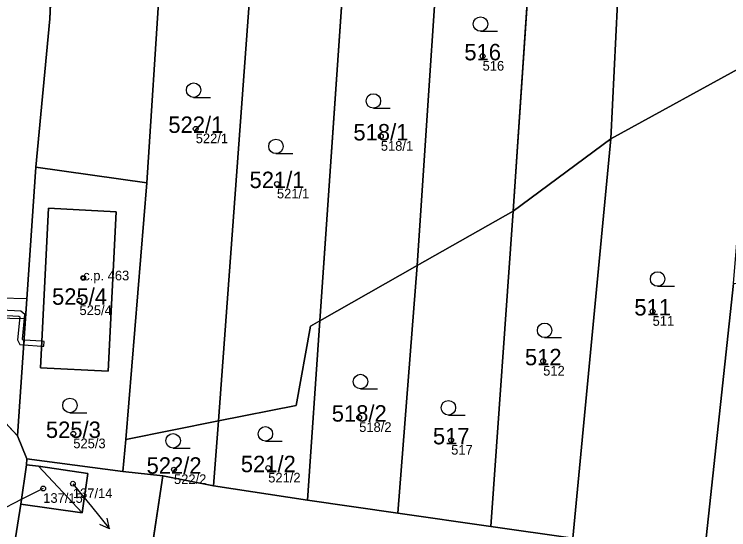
# Model space of a CAD drawing. Extents: x -603967 to -594699, y -1179315 to -1165625.
# Drawn here: x -598486.3 to -598412.4, y -1172583.6 to -1172530.3 of the extents above; entities that cross this region are included whole.
import ezdxf

# ---------------------------------------------------------------- set-up
doc = ezdxf.new("R2010")
doc.units = 0
for name, color, linetype in [('Definiční body', 7, 'Continuous'), ('Hranice parcel', 7, 'Continuous'), ('Parcelní čísla', 7, 'Continuous'), ('Polygon budovy', 7, 'Continuous'), ('Polygon parcely', 7, 'Continuous'), ('Pop  PČ popisy', 7, 'Continuous'), ('Věcná břemena k části', 7, 'Continuous'), ('Značky budov', 7, 'Continuous'), ('Značky kultur', 7, 'Continuous')]:
    doc.layers.add(name, color=color, linetype=linetype)

msp = doc.modelspace()

# ---------------------------------------------------------------- linework, layer by layer
at = {"layer": 'Definiční body'}
for centre in [(-598437.84, -1172534.60994), (-598467.52, -1172542.11994), (-598448.37, -1172542.89994), (-598459.12, -1172547.82994), (-598479.16, -1172557.54994), (-598479.55, -1172559.89994), (-598420.25, -1172561.00994), (-598431.57, -1172566.15994), (-598450.61, -1172571.98994), (-598480.19, -1172573.67994), (-598441.09, -1172574.33994), (-598469.77, -1172577.37994), (-598460.02, -1172577.21994), (-598480.23, -1172578.83994), (-598483.3, -1172579.32994)]:
    msp.add_circle(centre, 0.25, dxfattribs=at)
at = {"layer": 'Hranice parcel'}
for p, q in [((-598481.55, -1172505.4), (-598482.62, -1172530.74)), ((-598469.89, -1172506.15), (-598472.59, -1172547.72)), ((-598451.18, -1172511.49), (-598454.67, -1172561.98)), ((-598444.62, -1172556.27), (-598441.6, -1172511.25)), ((-598434.67, -1172550.65), (-598432.05, -1172511.79)), ((-598461.03, -1172515.99), (-598465.17, -1172572.35)), ((-598424.56, -1172543.14), (-598423.37, -1172518.5)), ((-598482.62, -1172530.74), (-598484.07, -1172546.09)), ((-598409.99, -1172535.15), (-598424.56, -1172543.14)), ((-598424.56, -1172543.14), (-598434.67, -1172550.65)), ((-598424.56, -1172543.14), (-598428.5, -1172584.48)), ((-598485.95, -1172573.88), (-598484.07, -1172546.09)), ((-598484.07, -1172546.09), (-598472.59, -1172547.72)), ((-598472.59, -1172547.72), (-598474.77, -1172574.26)), ((-598444.62, -1172556.27), (-598434.67, -1172550.65)), ((-598434.67, -1172550.65), (-598437, -1172583.25)), ((-598454.67, -1172561.98), (-598444.62, -1172556.27)), ((-598446.61, -1172581.87), (-598444.62, -1172556.27)), ((-598411.88, -1172558.11), (-598414.91, -1172586.38)), ((-598454.67, -1172561.98), (-598455.95, -1172580.55)), ((-598485.95, -1172573.88), (-598491.27, -1172568.24)), ((-598474.77, -1172574.26), (-598465.17, -1172572.35)), ((-598465.17, -1172572.35), (-598465.67, -1172579.07)), ((-598485.01, -1172576.27), (-598485.95, -1172573.88)), ((-598474.77, -1172574.26), (-598475.05, -1172577.59)), ((-598485.04, -1172576.87), (-598485.01, -1172576.27)), ((-598485.01, -1172576.27), (-598475.05, -1172577.59)), ((-598485.62, -1172580.95), (-598485.04, -1172576.87)), ((-598485.04, -1172576.87), (-598483.8, -1172577.04)), ((-598483.8, -1172577.04), (-598479.28, -1172581.84)), ((-598475.05, -1172577.59), (-598470.92, -1172578.04)), ((-598470.92, -1172578.04), (-598473.2, -1172593.11)), ((-598470.92, -1172578.04), (-598465.67, -1172579.07)), ((-598465.67, -1172579.07), (-598455.95, -1172580.55)), ((-598487.2, -1172590.96), (-598485.62, -1172580.95)), ((-598479.28, -1172581.84), (-598485.62, -1172580.95)), ((-598455.95, -1172580.55), (-598446.61, -1172581.87)), ((-598446.61, -1172581.87), (-598437, -1172583.25)), ((-598437, -1172583.25), (-598428.5, -1172584.48))]:
    msp.add_line(p, q, dxfattribs=at)
for points in [[(-598476.57, -1172567.21), (-598483.58, -1172566.86), (-598482.77, -1172550.34), (-598475.76, -1172550.71), (-598476.57, -1172567.21)], [(-598465.17, -1172572.35), (-598457.12, -1172570.75), (-598455.66, -1172562.54), (-598454.67, -1172561.98)], [(-598483.8, -1172577.04), (-598478.7, -1172577.77), (-598479.28, -1172581.84)]]:
    msp.add_lwpolyline(points, dxfattribs=at)
at = {"layer": 'Polygon budovy'}
msp.add_lwpolyline([(-598483.58, -1172566.86), (-598476.57, -1172567.21), (-598475.76, -1172550.71), (-598482.77, -1172550.34)], close=True, dxfattribs=at)
at = {"layer": 'Polygon parcely'}
msp.add_lwpolyline([(-598487.14, -1172462.69), (-598489.97, -1172475.04), (-598490.49, -1172484.04), (-598490.93, -1172491.14), (-598491.53, -1172501.6), (-598491.83, -1172507.13), (-598492.35, -1172516.38), (-598492.51, -1172519.2), (-598492.62, -1172521.01), (-598492.78, -1172524.25), (-598493.12, -1172531.14), (-598493.62, -1172539.14), (-598494.01, -1172545.3), (-598494.36, -1172551.16), (-598494.71, -1172557.03), (-598495.43, -1172568.06), (-598494.02, -1172568.12), (-598491.27, -1172568.24), (-598485.95, -1172573.88), (-598484.07, -1172546.09), (-598482.62, -1172530.74), (-598481.55, -1172505.4), (-598480.09, -1172476.79), (-598478.82, -1172467.85)], dxfattribs=at)
for points in [[(-598474.77, -1172574.26), (-598465.17, -1172572.35), (-598461.03, -1172515.99), (-598460.28, -1172505.13), (-598460.24, -1172504.6), (-598460.19, -1172503.74), (-598460.06, -1172501.87), (-598469.53, -1172501.15), (-598469.89, -1172506.15), (-598472.59, -1172547.72)], [(-598416.24, -1172518.77), (-598423.37, -1172518.5), (-598424.56, -1172543.14), (-598409.99, -1172535.15), (-598408.96, -1172530.74), (-598410.86, -1172503.54), (-598416.55, -1172503.78), (-598420.76, -1172503.53), (-598422.65, -1172503.45), (-598422.7, -1172504.55), (-598423.14, -1172513.75), (-598416.04, -1172514.02)], [(-598444.85, -1172506.99), (-598450.87, -1172506.84), (-598451.18, -1172511.49), (-598454.67, -1172561.98), (-598444.62, -1172556.27), (-598441.6, -1172511.25), (-598441.14, -1172504.4), (-598444.79, -1172504.21)], [(-598423.37, -1172518.5), (-598423.14, -1172513.75), (-598422.7, -1172504.55), (-598431.55, -1172503.88), (-598431.6, -1172504.89), (-598431.71, -1172506.57), (-598428.24, -1172506.82), (-598428.59, -1172511.93), (-598432.05, -1172511.79), (-598434.67, -1172550.65), (-598424.56, -1172543.14)], [(-598481.55, -1172505.4), (-598482.62, -1172530.74), (-598484.07, -1172546.09), (-598472.59, -1172547.72), (-598469.89, -1172506.15)], [(-598457.12, -1172570.75), (-598455.66, -1172562.54), (-598454.67, -1172561.98), (-598451.18, -1172511.49), (-598455.41, -1172511.28), (-598455.77, -1172516.28), (-598461.03, -1172515.99), (-598465.17, -1172572.35)], [(-598434.67, -1172550.65), (-598432.05, -1172511.79), (-598441.6, -1172511.25), (-598444.62, -1172556.27)], [(-598414.91, -1172586.38), (-598411.88, -1172558.11), (-598409.99, -1172535.15), (-598424.56, -1172543.14), (-598428.5, -1172584.48), (-598419.96, -1172585.63)], [(-598428.5, -1172584.48), (-598424.56, -1172543.14), (-598434.67, -1172550.65), (-598437, -1172583.25)], [(-598472.59, -1172547.72), (-598484.07, -1172546.09), (-598485.95, -1172573.88), (-598485.01, -1172576.27), (-598475.05, -1172577.59), (-598474.77, -1172574.26)], [(-598476.57, -1172567.21), (-598475.76, -1172550.71), (-598482.77, -1172550.34), (-598483.58, -1172566.86)], [(-598476.57, -1172567.21), (-598483.58, -1172566.86), (-598482.77, -1172550.34), (-598475.76, -1172550.71)], [(-598437, -1172583.25), (-598434.67, -1172550.65), (-598444.62, -1172556.27), (-598446.61, -1172581.87)], [(-598455.95, -1172580.55), (-598446.61, -1172581.87), (-598444.62, -1172556.27), (-598454.67, -1172561.98)], [(-598414.91, -1172586.38), (-598399.06, -1172588.7), (-598398.72, -1172574.48), (-598398.37, -1172559.71), (-598411.88, -1172558.11)], [(-598465.67, -1172579.07), (-598455.95, -1172580.55), (-598454.67, -1172561.98), (-598455.66, -1172562.54), (-598457.12, -1172570.75), (-598465.17, -1172572.35)], [(-598499.16, -1172634.43), (-598502.26, -1172654.06), (-598505.25, -1172674.13), (-598505.76, -1172677.31), (-598505.06, -1172677.25), (-598501.04, -1172676.88), (-598496.35, -1172647.82), (-598493.67, -1172631.41), (-598493.49, -1172630.23), (-598489.64, -1172606.17), (-598487.2, -1172590.96), (-598485.62, -1172580.95), (-598485.04, -1172576.87), (-598485.01, -1172576.27), (-598485.95, -1172573.88), (-598491.27, -1172568.24), (-598492.13, -1172584.66), (-598492.5, -1172585.3), (-598493.76, -1172595.8), (-598496.1, -1172615.04), (-598497.58, -1172624.39)], [(-598475.05, -1172577.59), (-598470.92, -1172578.04), (-598465.67, -1172579.07), (-598465.17, -1172572.35), (-598474.77, -1172574.26)], [(-598485.62, -1172580.95), (-598487.2, -1172590.96), (-598473.2, -1172593.11), (-598470.92, -1172578.04), (-598475.05, -1172577.59), (-598485.01, -1172576.27), (-598485.04, -1172576.87), (-598483.8, -1172577.04), (-598478.7, -1172577.77), (-598479.28, -1172581.84)], [(-598485.62, -1172580.95), (-598479.28, -1172581.84), (-598483.8, -1172577.04), (-598485.04, -1172576.87)], [(-598479.28, -1172581.84), (-598478.7, -1172577.77), (-598483.8, -1172577.04)], [(-598422.27, -1172600.84), (-598419.96, -1172585.63), (-598428.5, -1172584.48), (-598437, -1172583.25), (-598446.61, -1172581.87), (-598455.95, -1172580.55), (-598465.67, -1172579.07), (-598470.92, -1172578.04), (-598473.2, -1172593.11)]]:
    msp.add_lwpolyline(points, close=True, dxfattribs=at)
at = {"layer": 'Pop  PČ popisy'}
for p, q in [((-598480.23, -1172578.84), (-598478.32, -1172581.18)), ((-598483.3, -1172579.33), (-598485.53, -1172580.45)), ((-598485.53, -1172580.45), (-598488.204, -1172581.812)), ((-598478.32, -1172581.18), (-598476.431, -1172583.512)), ((-598476.431, -1172583.512), (-598476.673, -1172582.419)), ((-598476.431, -1172583.512), (-598477.451, -1172583.049))]:
    msp.add_line(p, q, dxfattribs=at)
at = {"layer": 'Věcná břemena k části'}
for points in [[(-598493.2, -1172559.52), (-598493.24, -1172561.56), (-598485.13, -1172561.74), (-598484.99, -1172559.7)], [(-598492.87, -1172568.17), (-598492.37, -1172568.19), (-598492.04, -1172564.31), (-598492.01, -1172561.15), (-598485.81, -1172561.49), (-598485.72, -1172561.56), (-598485.96, -1172563.95), (-598485.72, -1172564.45), (-598485.31, -1172564.48), (-598485.28, -1172563.98), (-598485.4, -1172563.97), (-598485.44, -1172563.87), (-598485.2, -1172561.34), (-598485.61, -1172560.99), (-598492.3, -1172560.63), (-598492.51, -1172561.06), (-598492.54, -1172564.29)], [(-598485.28, -1172563.98), (-598485.31, -1172564.48), (-598483.47, -1172564.6), (-598483.25, -1172564.61), (-598483.21, -1172564.11), (-598483.44, -1172564.09)]]:
    msp.add_lwpolyline(points, close=True, dxfattribs=at)
at = {"layer": 'Značky budov'}
msp.add_circle((-598479.1668, -1172557.54916), 0.175, dxfattribs=at)
at = {"layer": 'Značky kultur'}
for p, q in [((-598438.053, -1172532.03), (-598436.303, -1172532.03)), ((-598467.743, -1172538.87), (-598465.993, -1172538.87)), ((-598449.143, -1172539.99), (-598447.393, -1172539.99)), ((-598459.223, -1172544.69), (-598457.473, -1172544.69)), ((-598419.733, -1172558.41), (-598417.983, -1172558.41)), ((-598431.423, -1172563.72), (-598429.673, -1172563.72)), ((-598450.473, -1172569.02), (-598448.723, -1172569.02)), ((-598480.533, -1172571.49), (-598478.783, -1172571.49)), ((-598441.383, -1172571.73), (-598439.633, -1172571.73)), ((-598460.313, -1172574.43), (-598458.563, -1172574.43)), ((-598469.863, -1172575.15), (-598468.113, -1172575.15))]:
    msp.add_line(p, q, dxfattribs=at)
for centre in [(-598438.05286, -1172531.27981), (-598467.74286, -1172538.11981), (-598449.14286, -1172539.23981), (-598459.22286, -1172543.93981), (-598419.73286, -1172557.65981), (-598431.42286, -1172562.96981), (-598450.47286, -1172568.26981), (-598480.53286, -1172570.73981), (-598441.38286, -1172570.97981), (-598460.31286, -1172573.67981), (-598469.86286, -1172574.39981)]:
    msp.add_circle(centre, 0.75, dxfattribs=at)

# ---------------------------------------------------------------- texts
at = {"layer": 'Definiční body'}
for s, p in [('516', (-598437.84, -1172536.099)), ('522/1', (-598467.52, -1172543.609)), ('518/1', (-598448.37, -1172544.389)), ('521/1', (-598459.12, -1172549.319)), ('c.p. 463', (-598479.16, -1172557.8)), ('525/4', (-598479.55, -1172561.389)), ('511', (-598420.25, -1172562.499)), ('512', (-598431.57, -1172567.649)), ('518/2', (-598450.61, -1172573.479)), ('525/3', (-598480.19, -1172575.169)), ('517', (-598441.09, -1172575.829)), ('522/2', (-598469.77, -1172578.869)), ('521/2', (-598460.02, -1172578.709)), ('137/14', (-598480.23, -1172580.329)), ('137/15', (-598483.3, -1172580.819))]:
    msp.add_text(s, height=0.999996, dxfattribs=at).set_placement(p)
at = {"layer": 'Parcelní čísla'}
for s, p in [('516', (-598439.73, -1172535.035)), ('522/1', (-598470.356, -1172542.545)), ('518/1', (-598451.206, -1172543.325)), ('521/1', (-598461.956, -1172548.255)), ('525/4', (-598482.386, -1172560.325)), ('511', (-598422.14, -1172561.435)), ('512', (-598433.46, -1172566.585)), ('518/2', (-598453.446, -1172572.415)), ('525/3', (-598483.026, -1172574.105)), ('517', (-598442.98, -1172574.765)), ('522/2', (-598472.606, -1172577.805)), ('521/2', (-598462.856, -1172577.645))]:
    msp.add_text(s, height=1.699998, dxfattribs=at).set_placement(p)

doc.saveas('drawing.dxf')
